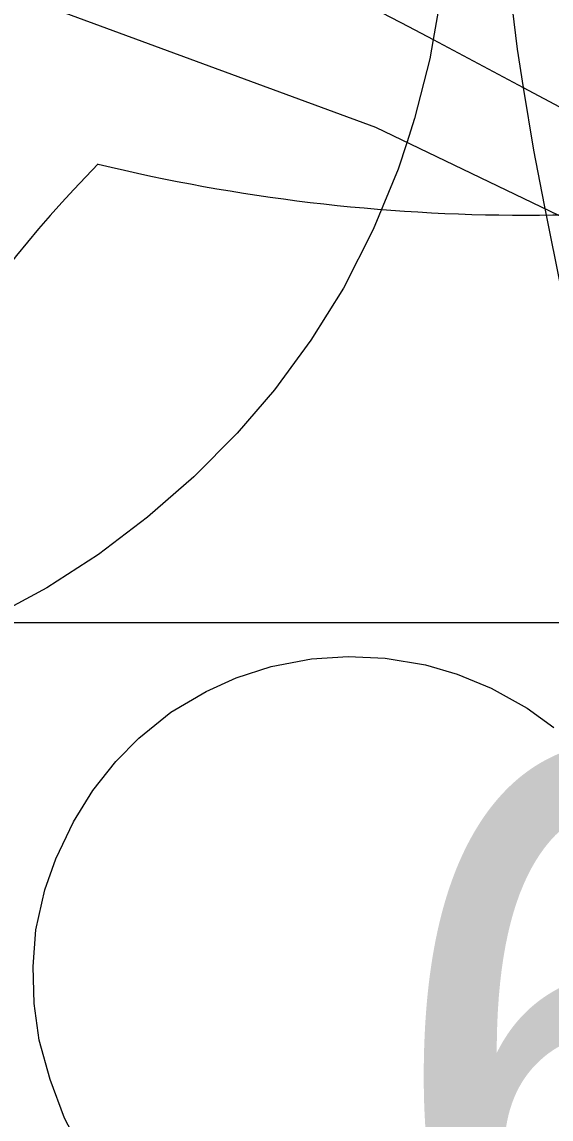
# Model space of a CAD drawing. Extents: x 0 to 34, y 0 to 22.
# Drawn here: x 4.1465 to 4.2267, y 18.5103 to 18.6766 of the extents above; entities that cross this region are included whole.
import ezdxf

# ---------------------------------------------------------------- set-up
doc = ezdxf.new("R2010")
doc.units = 0
for name, color, linetype in [('GM_X_County_Road', 7, 'Continuous'), ('GM_X_Interchange_Ramps', 7, 'Continuous'), ('GM_X_Interstate_Shield', 7, 'Continuous'), ('GM_X_Rail_Line', 7, 'Continuous')]:
    doc.layers.add(name, color=color, linetype=linetype)

msp = doc.modelspace()

# ---------------------------------------------------------------- linework, layer by layer
at = {"layer": 'GM_X_County_Road'}
msp.add_lwpolyline([(4.13172, 18.71393), (4.13589, 18.7118), (4.14439, 18.70735), (4.17708, 18.69054), (4.20511, 18.67596), (4.20885, 18.67397), (4.22252, 18.6667), (4.23502, 18.66005), (4.25574, 18.64865), (4.26792, 18.64196), (4.3015, 18.6235), (4.31437, 18.61688), (4.32031, 18.61409)], dxfattribs=at)
at = {"layer": 'GM_X_Interchange_Ramps'}
for points in [[(4.21143, 18.77036), (4.21706, 18.71824), (4.21988, 18.68669), (4.22159, 18.67252), (4.22252, 18.6667), (4.22404, 18.65719), (4.22569, 18.64888), (4.22842, 18.63526), (4.23724, 18.59587), (4.2437, 18.56932), (4.2493, 18.54897), (4.25631, 18.52643), (4.26462, 18.50237), (4.27662, 18.47005), (4.28061, 18.4593), (4.29241, 18.42729), (4.29581, 18.41806), (4.29779, 18.4127), (4.30182, 18.4023), (4.30421, 18.39615), (4.3151, 18.36812), (4.33115, 18.32639), (4.35696, 18.25814), (4.36146, 18.24622)], [(4.21025, 18.68207), (4.20885, 18.67397), (4.20834, 18.67104), (4.20604, 18.66201), (4.20484, 18.65834), (4.20354, 18.65435), (4.19977, 18.64516), (4.19523, 18.63631), (4.1903, 18.62841), (4.18479, 18.6209), (4.17914, 18.61429), (4.17257, 18.60768), (4.16554, 18.60157), (4.15811, 18.59594), (4.15029, 18.59089), (4.14264, 18.58675)], [(4.15582, 18.50495), (4.15296, 18.51049), (4.15078, 18.51632), (4.14912, 18.52232), (4.14834, 18.52787), (4.14818, 18.53345), (4.14861, 18.53903), (4.14998, 18.5451), (4.15161, 18.54979), (4.15431, 18.55541), (4.15726, 18.56017), (4.16074, 18.56456), (4.16423, 18.5681), (4.16908, 18.572), (4.17443, 18.57517), (4.17896, 18.57721), (4.18428, 18.57896), (4.19039, 18.58009), (4.19598, 18.58046), (4.20157, 18.58019), (4.20771, 18.57917), (4.21249, 18.57777), (4.21767, 18.57564), (4.22312, 18.57262), (4.22715, 18.56972)]]:
    msp.add_lwpolyline(points, dxfattribs=at)
at = {"layer": 'GM_X_Interstate_Shield'}
msp.add_line((4.45946, 18.58557), (4.11609, 18.58557), dxfattribs=at)
msp.add_line((4.45946, 18.58557), (4.11609, 18.58557), dxfattribs=at)
for centre, start_param, end_param in [((4.33217, 18.54499), 2.47259, 2.911027), ((4.22292, 18.82492), 4.415841, 5.008937), ((4.33217, 18.54499), 2.911027, 4.511031)]:
    msp.add_ellipse(centre, major_axis=(0.22195, 0), ratio=0.8, start_param=start_param, end_param=end_param, dxfattribs=at)
at = {"layer": 'GM_X_Rail_Line'}
msp.add_lwpolyline([(3.83258, 18.78915), (4.04668, 18.71724), (4.20013, 18.66068), (4.27929, 18.62258), (4.42905, 18.54243), (4.65516, 18.4157), (4.85706, 18.2978), (5.4078, 17.95591), (5.67948, 17.78757), (5.87786, 17.66832)], dxfattribs=at)

# ---------------------------------------------------------------- texts
at = {"layer": 'GM_X_Interstate_Shield'}
msp.add_text('675', height=0.094697, dxfattribs=at).set_placement((4.20099, 18.47164))

doc.saveas('drawing.dxf')
